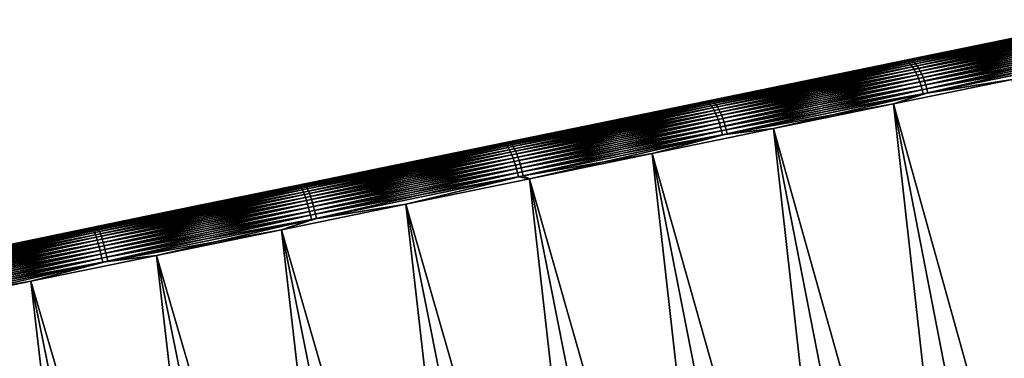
# Model space of a CAD drawing. Header units: millimetres. Extents: x 10 to 447, y 85 to 3287.
# Tile 481 of 548: x 396.33 to 408.95, y 3276.65 to 3281. Entities that reach past the tile are written whole.
import ezdxf

# ---------------------------------------------------------------- set-up
doc = ezdxf.new("R2010")
doc.units = ezdxf.units.MM
doc.header["$LTSCALE"] = 6.999206
for name, color, linetype in [('23', 7, 'CONTINUOUS'), ('25', 7, 'CONTINUOUS'), ('26', 7, 'CONTINUOUS'), ('40', 7, 'CONTINUOUS')]:
    doc.layers.add(name, color=color, linetype=linetype)

msp = doc.modelspace()

# ---------------------------------------------------------------- linework, layer by layer
at = {"layer": '23', "color": 67, "linetype": 'Continuous', "true_color": 0x697045}
for points in [[(410.225, 3281, -7.86), (409.568, 3280.865, -91.492), (408.728, 3280.693, -7.253), (410.225, 3281, -7.86)], [(409.568, 3280.865, -91.492), (408.062, 3280.556, -92.074), (408.728, 3280.693, -7.253), (409.568, 3280.865, -91.492)], [(408.728, 3280.693, -7.253), (408.062, 3280.556, -92.074), (407.211, 3280.381, -6.702), (408.728, 3280.693, -7.253)], [(408.062, 3280.556, -92.074), (406.536, 3280.242, -92.6), (407.211, 3280.381, -6.702), (408.062, 3280.556, -92.074)], [(407.211, 3280.381, -6.702), (406.536, 3280.242, -92.6), (405.676, 3280.065, -6.208), (407.211, 3280.381, -6.702)], [(406.536, 3280.242, -92.6), (404.993, 3279.924, -93.069), (405.676, 3280.065, -6.208), (406.536, 3280.242, -92.6)], [(405.676, 3280.065, -6.208), (404.993, 3279.924, -93.069), (404.124, 3279.746, -5.771), (405.676, 3280.065, -6.208)], [(404.993, 3279.924, -93.069), (403.434, 3279.604, -93.48), (404.124, 3279.746, -5.771), (404.993, 3279.924, -93.069)], [(404.124, 3279.746, -5.771), (403.434, 3279.604, -93.48), (402.557, 3279.423, -5.392), (404.124, 3279.746, -5.771)], [(403.434, 3279.604, -93.48), (401.862, 3279.28, -93.834), (402.557, 3279.423, -5.392), (403.434, 3279.604, -93.48)], [(402.557, 3279.423, -5.392), (401.862, 3279.28, -93.834), (400.978, 3279.098, -5.072), (402.557, 3279.423, -5.392)], [(401.862, 3279.28, -93.834), (400.278, 3278.954, -94.128), (400.978, 3279.098, -5.072), (401.862, 3279.28, -93.834)], [(400.978, 3279.098, -5.072), (400.278, 3278.954, -94.128), (399.388, 3278.771, -4.81), (400.978, 3279.098, -5.072)], [(400.278, 3278.954, -94.128), (398.684, 3278.627, -94.364), (399.388, 3278.771, -4.81), (400.278, 3278.954, -94.128)], [(399.388, 3278.771, -4.81), (398.684, 3278.627, -94.364), (397.79, 3278.443, -4.608), (399.388, 3278.771, -4.81)], [(398.684, 3278.627, -94.364), (397.083, 3278.297, -94.54), (397.79, 3278.443, -4.608), (398.684, 3278.627, -94.364)], [(397.79, 3278.443, -4.608), (397.083, 3278.297, -94.54), (396.186, 3278.113, -4.465), (397.79, 3278.443, -4.608)], [(397.083, 3278.297, -94.54), (395.477, 3277.967, -94.656), (396.186, 3278.113, -4.465), (397.083, 3278.297, -94.54)]]:
    msp.add_3dface(points, dxfattribs=at)
at = {"layer": '25', "color": 67, "linetype": 'Continuous', "true_color": 0x697045}
for points in [[(409.055, 3280.232, -6.804), (407.533, 3279.919, -6.249), (412.69, 3261.384, -7.431), (409.055, 3280.232, -6.804)], [(407.533, 3279.919, -92.828), (409.055, 3280.232, -92.273), (411.191, 3261.076, -92.193), (407.533, 3279.919, -92.828)], [(407.533, 3279.919, -6.249), (405.993, 3279.602, -5.751), (411.191, 3261.076, -6.885), (407.533, 3279.919, -6.249)], [(405.993, 3279.602, -93.326), (407.533, 3279.919, -92.828), (409.673, 3260.764, -92.684), (405.993, 3279.602, -93.326)], [(412.69, 3261.384, -7.431), (407.533, 3279.919, -6.249), (411.191, 3261.076, -6.885), (412.69, 3261.384, -7.431)], [(409.673, 3260.764, -92.684), (407.533, 3279.919, -92.828), (411.191, 3261.076, -92.193), (409.673, 3260.764, -92.684)], [(405.993, 3279.602, -5.751), (404.437, 3279.282, -5.31), (409.673, 3260.764, -6.394), (405.993, 3279.602, -5.751)], [(404.437, 3279.282, -93.767), (405.993, 3279.602, -93.326), (408.139, 3260.448, -93.118), (404.437, 3279.282, -93.767)], [(411.191, 3261.076, -6.885), (405.993, 3279.602, -5.751), (409.673, 3260.764, -6.394), (411.191, 3261.076, -6.885)], [(408.139, 3260.448, -93.118), (405.993, 3279.602, -93.326), (409.673, 3260.764, -92.684), (408.139, 3260.448, -93.118)], [(404.437, 3279.282, -5.31), (402.865, 3278.958, -4.926), (408.139, 3260.448, -5.959), (404.437, 3279.282, -5.31)], [(402.865, 3278.958, -94.151), (404.437, 3279.282, -93.767), (406.591, 3260.13, -93.496), (402.865, 3278.958, -94.151)], [(409.673, 3260.764, -6.394), (404.437, 3279.282, -5.31), (408.139, 3260.448, -5.959), (409.673, 3260.764, -6.394)], [(406.591, 3260.13, -93.496), (404.437, 3279.282, -93.767), (408.139, 3260.448, -93.118), (406.591, 3260.13, -93.496)], [(402.865, 3278.958, -4.926), (401.281, 3278.633, -4.601), (406.591, 3260.13, -5.581), (402.865, 3278.958, -4.926)], [(401.281, 3278.633, -94.476), (402.865, 3278.958, -94.151), (405.03, 3259.809, -93.817), (401.281, 3278.633, -94.476)], [(408.139, 3260.448, -5.959), (402.865, 3278.958, -4.926), (406.591, 3260.13, -5.581), (408.139, 3260.448, -5.959)], [(405.03, 3259.809, -93.817), (402.865, 3278.958, -94.151), (406.591, 3260.13, -93.496), (405.03, 3259.809, -93.817)], [(401.281, 3278.633, -4.601), (399.687, 3278.305, -4.334), (405.03, 3259.809, -5.26), (401.281, 3278.633, -4.601)], [(399.687, 3278.305, -94.743), (401.281, 3278.633, -94.476), (403.46, 3259.486, -94.08), (399.687, 3278.305, -94.743)], [(406.591, 3260.13, -5.581), (401.281, 3278.633, -4.601), (405.03, 3259.809, -5.26), (406.591, 3260.13, -5.581)], [(403.46, 3259.486, -94.08), (401.281, 3278.633, -94.476), (405.03, 3259.809, -93.817), (403.46, 3259.486, -94.08)], [(399.687, 3278.305, -4.334), (398.084, 3277.975, -4.126), (403.46, 3259.486, -4.997), (399.687, 3278.305, -4.334)], [(398.084, 3277.975, -94.951), (399.687, 3278.305, -94.743), (401.88, 3259.161, -94.285), (398.084, 3277.975, -94.951)], [(405.03, 3259.809, -5.26), (399.687, 3278.305, -4.334), (403.46, 3259.486, -4.997), (405.03, 3259.809, -5.26)], [(401.88, 3259.161, -94.285), (399.687, 3278.305, -94.743), (403.46, 3259.486, -94.08), (401.88, 3259.161, -94.285)], [(398.084, 3277.975, -4.126), (396.475, 3277.644, -3.977), (401.88, 3259.161, -4.792), (398.084, 3277.975, -4.126)], [(396.475, 3277.644, -95.1), (398.084, 3277.975, -94.951), (400.295, 3258.835, -94.431), (396.475, 3277.644, -95.1)], [(403.46, 3259.486, -4.997), (398.084, 3277.975, -4.126), (401.88, 3259.161, -4.792), (403.46, 3259.486, -4.997)], [(400.295, 3258.835, -94.431), (398.084, 3277.975, -94.951), (401.88, 3259.161, -94.285), (400.295, 3258.835, -94.431)], [(396.475, 3277.644, -3.977), (394.862, 3277.312, -3.888), (400.295, 3258.835, -4.646), (396.475, 3277.644, -3.977)], [(394.862, 3277.312, -95.189), (396.475, 3277.644, -95.1), (398.705, 3258.508, -94.519), (394.862, 3277.312, -95.189)], [(401.88, 3259.161, -4.792), (396.475, 3277.644, -3.977), (400.295, 3258.835, -4.646), (401.88, 3259.161, -4.792)], [(398.705, 3258.508, -94.519), (396.475, 3277.644, -95.1), (400.295, 3258.835, -94.431), (398.705, 3258.508, -94.519)], [(394.862, 3277.312, -3.888), (393.247, 3276.98, -3.858), (398.705, 3258.508, -4.558), (394.862, 3277.312, -3.888)], [(393.247, 3276.98, -95.219), (394.862, 3277.312, -95.189), (397.114, 3258.181, -94.549), (393.247, 3276.98, -95.219)], [(400.295, 3258.835, -4.646), (394.862, 3277.312, -3.888), (398.705, 3258.508, -4.558), (400.295, 3258.835, -4.646)], [(397.114, 3258.181, -94.549), (394.862, 3277.312, -95.189), (398.705, 3258.508, -94.519), (397.114, 3258.181, -94.549)], [(398.705, 3258.508, -4.558), (393.247, 3276.98, -3.858), (397.114, 3258.181, -4.528), (398.705, 3258.508, -4.558)]]:
    msp.add_3dface(points, dxfattribs=at)
at = {"layer": '26', "color": 67, "linetype": 'Continuous', "true_color": 0x697045}
for points in [[(397.114, 3258.181, -4.528), (393.247, 3276.98, -3.858), (391.636, 3276.649, -3.888), (397.114, 3258.181, -4.528)], [(393.247, 3276.98, -95.219), (397.114, 3258.181, -94.549), (395.522, 3257.853, -94.519), (393.247, 3276.98, -95.219)]]:
    msp.add_3dface(points, dxfattribs=at)
at = {"layer": '40', "color": 67, "linetype": 'Continuous', "true_color": 0x697045}
for points in [[(409.568, 3280.865, -91.492), (410.173, 3280.987, -91.298), (407.678, 3280.474, -92.269), (409.568, 3280.865, -91.492)], [(410.173, 3280.987, -91.298), (407.697, 3280.469, -92.319), (407.678, 3280.474, -92.269), (410.173, 3280.987, -91.298)], [(410.195, 3280.983, -91.347), (407.697, 3280.469, -92.319), (410.173, 3280.987, -91.298), (410.195, 3280.983, -91.347)], [(410.195, 3280.983, -91.347), (407.716, 3280.458, -92.368), (407.697, 3280.469, -92.319), (410.195, 3280.983, -91.347)], [(410.217, 3280.973, -91.394), (407.716, 3280.458, -92.368), (410.195, 3280.983, -91.347), (410.217, 3280.973, -91.394)], [(410.217, 3280.973, -91.394), (407.736, 3280.442, -92.415), (407.716, 3280.458, -92.368), (410.217, 3280.973, -91.394)], [(410.24, 3280.957, -91.44), (407.736, 3280.442, -92.415), (410.217, 3280.973, -91.394), (410.24, 3280.957, -91.44)], [(410.24, 3280.957, -91.44), (407.756, 3280.421, -92.46), (407.736, 3280.442, -92.415), (410.24, 3280.957, -91.44)], [(408.728, 3280.693, -7.253), (407.737, 3280.486, -6.829), (410.231, 3280.999, -7.804), (408.728, 3280.693, -7.253)], [(407.737, 3280.486, -6.829), (410.253, 3280.995, -7.755), (410.231, 3280.999, -7.804), (407.737, 3280.486, -6.829)], [(407.756, 3280.481, -6.779), (410.253, 3280.995, -7.755), (407.737, 3280.486, -6.829), (407.756, 3280.481, -6.779)], [(407.756, 3280.481, -6.779), (410.275, 3280.985, -7.708), (410.253, 3280.995, -7.755), (407.756, 3280.481, -6.779)], [(407.776, 3280.471, -6.73), (410.275, 3280.985, -7.708), (407.756, 3280.481, -6.779), (407.776, 3280.471, -6.73)], [(410.263, 3280.937, -91.484), (407.756, 3280.421, -92.46), (410.24, 3280.957, -91.44), (410.263, 3280.937, -91.484)], [(410.263, 3280.937, -91.484), (407.777, 3280.395, -92.502), (407.756, 3280.421, -92.46), (410.263, 3280.937, -91.484)], [(407.776, 3280.471, -6.73), (410.298, 3280.969, -7.662), (410.275, 3280.985, -7.708), (407.776, 3280.471, -6.73)], [(407.796, 3280.455, -6.683), (410.298, 3280.969, -7.662), (407.776, 3280.471, -6.73), (407.796, 3280.455, -6.683)], [(410.285, 3280.911, -91.525), (407.777, 3280.395, -92.502), (410.263, 3280.937, -91.484), (410.285, 3280.911, -91.525)], [(407.796, 3280.455, -6.683), (410.321, 3280.949, -7.618), (410.298, 3280.969, -7.662), (407.796, 3280.455, -6.683)], [(407.816, 3280.433, -6.638), (410.321, 3280.949, -7.618), (407.796, 3280.455, -6.683), (407.816, 3280.433, -6.638)], [(407.816, 3280.433, -6.638), (410.344, 3280.923, -7.577), (410.321, 3280.949, -7.618), (407.816, 3280.433, -6.638)], [(410.225, 3281, -7.86), (408.728, 3280.693, -7.253), (410.231, 3280.999, -7.804), (410.225, 3281, -7.86)], [(408.062, 3280.556, -92.074), (409.568, 3280.865, -91.492), (407.678, 3280.474, -92.269), (408.062, 3280.556, -92.074)], [(410.285, 3280.911, -91.525), (407.797, 3280.364, -92.541), (407.777, 3280.395, -92.502), (410.285, 3280.911, -91.525)], [(410.308, 3280.881, -91.563), (407.797, 3280.364, -92.541), (410.285, 3280.911, -91.525), (410.308, 3280.881, -91.563)], [(410.308, 3280.881, -91.563), (407.816, 3280.329, -92.576), (407.797, 3280.364, -92.541), (410.308, 3280.881, -91.563)], [(407.836, 3280.407, -6.596), (410.344, 3280.923, -7.577), (407.816, 3280.433, -6.638), (407.836, 3280.407, -6.596)], [(410.33, 3280.846, -91.597), (407.816, 3280.329, -92.576), (410.308, 3280.881, -91.563), (410.33, 3280.846, -91.597)], [(410.33, 3280.846, -91.597), (407.835, 3280.29, -92.607), (407.816, 3280.329, -92.576), (410.33, 3280.846, -91.597)], [(410.35, 3280.807, -91.628), (407.835, 3280.29, -92.607), (410.33, 3280.846, -91.597), (410.35, 3280.807, -91.628)], [(410.35, 3280.807, -91.628), (407.854, 3280.247, -92.634), (407.835, 3280.29, -92.607), (410.35, 3280.807, -91.628)], [(407.836, 3280.407, -6.596), (410.366, 3280.893, -7.539), (410.344, 3280.923, -7.577), (407.836, 3280.407, -6.596)], [(407.856, 3280.376, -6.557), (410.366, 3280.893, -7.539), (407.836, 3280.407, -6.596), (407.856, 3280.376, -6.557)], [(410.37, 3280.764, -91.654), (407.854, 3280.247, -92.634), (410.35, 3280.807, -91.628), (410.37, 3280.764, -91.654)], [(407.856, 3280.376, -6.557), (410.388, 3280.858, -7.505), (410.366, 3280.893, -7.539), (407.856, 3280.376, -6.557)], [(407.876, 3280.341, -6.522), (410.388, 3280.858, -7.505), (407.856, 3280.376, -6.557), (407.876, 3280.341, -6.522)], [(407.876, 3280.341, -6.522), (410.409, 3280.819, -7.474), (410.388, 3280.858, -7.505), (407.876, 3280.341, -6.522)], [(407.895, 3280.302, -6.491), (410.409, 3280.819, -7.474), (407.876, 3280.341, -6.522), (407.895, 3280.302, -6.491)], [(407.895, 3280.302, -6.491), (410.429, 3280.776, -7.448), (410.409, 3280.819, -7.474), (407.895, 3280.302, -6.491)], [(408.728, 3280.693, -7.253), (407.211, 3280.381, -6.702), (407.737, 3280.486, -6.829), (408.728, 3280.693, -7.253)], [(410.37, 3280.764, -91.654), (407.871, 3280.201, -92.655), (407.854, 3280.247, -92.634), (410.37, 3280.764, -91.654)], [(410.389, 3280.719, -91.675), (407.871, 3280.201, -92.655), (410.37, 3280.764, -91.654), (410.389, 3280.719, -91.675)], [(410.389, 3280.719, -91.675), (407.887, 3280.153, -92.672), (407.871, 3280.201, -92.655), (410.389, 3280.719, -91.675)], [(410.406, 3280.671, -91.691), (407.887, 3280.153, -92.672), (410.389, 3280.719, -91.675), (410.406, 3280.671, -91.691)], [(407.914, 3280.259, -6.465), (410.429, 3280.776, -7.448), (407.895, 3280.302, -6.491), (407.914, 3280.259, -6.465)], [(407.914, 3280.259, -6.465), (410.447, 3280.731, -7.427), (410.429, 3280.776, -7.448), (407.914, 3280.259, -6.465)], [(407.931, 3280.213, -6.443), (410.447, 3280.731, -7.427), (407.914, 3280.259, -6.465), (407.931, 3280.213, -6.443)], [(407.931, 3280.213, -6.443), (410.464, 3280.683, -7.411), (410.447, 3280.731, -7.427), (407.931, 3280.213, -6.443)], [(407.947, 3280.165, -6.426), (410.464, 3280.683, -7.411), (407.931, 3280.213, -6.443), (407.947, 3280.165, -6.426)], [(407.947, 3280.165, -6.426), (410.479, 3280.633, -7.399), (410.464, 3280.683, -7.411), (407.947, 3280.165, -6.426)], [(406.536, 3280.242, -92.6), (408.062, 3280.556, -92.074), (407.678, 3280.474, -92.269), (406.536, 3280.242, -92.6)], [(410.406, 3280.671, -91.691), (407.901, 3280.102, -92.684), (407.887, 3280.153, -92.672), (410.406, 3280.671, -91.691)], [(410.421, 3280.621, -91.703), (407.901, 3280.102, -92.684), (410.406, 3280.671, -91.691), (410.421, 3280.621, -91.703)], [(410.421, 3280.621, -91.703), (407.914, 3280.051, -92.69), (407.901, 3280.102, -92.684), (410.421, 3280.621, -91.703)], [(410.434, 3280.569, -91.709), (407.914, 3280.051, -92.69), (410.421, 3280.621, -91.703), (410.434, 3280.569, -91.709)], [(410.434, 3280.569, -91.709), (409.055, 3280.232, -92.273), (407.914, 3280.051, -92.69), (410.434, 3280.569, -91.709)], [(407.961, 3280.115, -6.415), (410.479, 3280.633, -7.399), (407.947, 3280.165, -6.426), (407.961, 3280.115, -6.415)], [(407.961, 3280.115, -6.415), (410.492, 3280.581, -7.393), (410.479, 3280.633, -7.399), (407.961, 3280.115, -6.415)], [(407.974, 3280.063, -6.408), (410.492, 3280.581, -7.393), (407.961, 3280.115, -6.415), (407.974, 3280.063, -6.408)], [(407.974, 3280.063, -6.408), (409.055, 3280.232, -6.804), (410.492, 3280.581, -7.393), (407.974, 3280.063, -6.408)], [(406.536, 3280.242, -92.6), (407.678, 3280.474, -92.269), (405.13, 3279.95, -93.086), (406.536, 3280.242, -92.6)], [(407.678, 3280.474, -92.269), (405.145, 3279.944, -93.137), (405.13, 3279.95, -93.086), (407.678, 3280.474, -92.269)], [(407.697, 3280.469, -92.319), (405.145, 3279.944, -93.137), (407.678, 3280.474, -92.269), (407.697, 3280.469, -92.319)], [(407.697, 3280.469, -92.319), (405.162, 3279.933, -93.186), (405.145, 3279.944, -93.137), (407.697, 3280.469, -92.319)], [(407.716, 3280.458, -92.368), (405.162, 3279.933, -93.186), (407.697, 3280.469, -92.319), (407.716, 3280.458, -92.368)], [(407.716, 3280.458, -92.368), (405.179, 3279.917, -93.234), (405.162, 3279.933, -93.186), (407.716, 3280.458, -92.368)], [(407.736, 3280.442, -92.415), (405.179, 3279.917, -93.234), (407.716, 3280.458, -92.368), (407.736, 3280.442, -92.415)], [(407.736, 3280.442, -92.415), (405.197, 3279.895, -93.28), (405.179, 3279.917, -93.234), (407.736, 3280.442, -92.415)], [(405.676, 3280.065, -6.208), (405.19, 3279.962, -6.009), (407.737, 3280.486, -6.829), (405.676, 3280.065, -6.208)], [(405.19, 3279.962, -6.009), (407.756, 3280.481, -6.779), (407.737, 3280.486, -6.829), (405.19, 3279.962, -6.009)], [(405.206, 3279.957, -5.958), (407.756, 3280.481, -6.779), (405.19, 3279.962, -6.009), (405.206, 3279.957, -5.958)], [(407.756, 3280.421, -92.46), (405.197, 3279.895, -93.28), (407.736, 3280.442, -92.415), (407.756, 3280.421, -92.46)], [(405.206, 3279.957, -5.958), (407.776, 3280.471, -6.73), (407.756, 3280.481, -6.779), (405.206, 3279.957, -5.958)], [(405.223, 3279.945, -5.908), (407.776, 3280.471, -6.73), (405.206, 3279.957, -5.958), (405.223, 3279.945, -5.908)], [(405.223, 3279.945, -5.908), (407.796, 3280.455, -6.683), (407.776, 3280.471, -6.73), (405.223, 3279.945, -5.908)], [(405.24, 3279.929, -5.86), (407.796, 3280.455, -6.683), (405.223, 3279.945, -5.908), (405.24, 3279.929, -5.86)], [(405.24, 3279.929, -5.86), (407.816, 3280.433, -6.638), (407.796, 3280.455, -6.683), (405.24, 3279.929, -5.86)], [(405.258, 3279.907, -5.815), (407.816, 3280.433, -6.638), (405.24, 3279.929, -5.86), (405.258, 3279.907, -5.815)], [(405.258, 3279.907, -5.815), (407.836, 3280.407, -6.596), (407.816, 3280.433, -6.638), (405.258, 3279.907, -5.815)], [(407.211, 3280.381, -6.702), (405.676, 3280.065, -6.208), (407.737, 3280.486, -6.829), (407.211, 3280.381, -6.702)], [(407.756, 3280.421, -92.46), (405.215, 3279.868, -93.323), (405.197, 3279.895, -93.28), (407.756, 3280.421, -92.46)], [(407.777, 3280.395, -92.502), (405.215, 3279.868, -93.323), (407.756, 3280.421, -92.46), (407.777, 3280.395, -92.502)], [(407.777, 3280.395, -92.502), (405.232, 3279.837, -93.362), (405.215, 3279.868, -93.323), (407.777, 3280.395, -92.502)], [(407.797, 3280.364, -92.541), (405.232, 3279.837, -93.362), (407.777, 3280.395, -92.502), (407.797, 3280.364, -92.541)], [(407.797, 3280.364, -92.541), (405.25, 3279.801, -93.398), (405.232, 3279.837, -93.362), (407.797, 3280.364, -92.541)], [(407.816, 3280.329, -92.576), (405.25, 3279.801, -93.398), (407.797, 3280.364, -92.541), (407.816, 3280.329, -92.576)], [(407.816, 3280.329, -92.576), (405.267, 3279.761, -93.43), (405.25, 3279.801, -93.398), (407.816, 3280.329, -92.576)], [(405.275, 3279.881, -5.772), (407.836, 3280.407, -6.596), (405.258, 3279.907, -5.815), (405.275, 3279.881, -5.772)], [(407.835, 3280.29, -92.607), (405.267, 3279.761, -93.43), (407.816, 3280.329, -92.576), (407.835, 3280.29, -92.607)], [(405.275, 3279.881, -5.772), (407.856, 3280.376, -6.557), (407.836, 3280.407, -6.596), (405.275, 3279.881, -5.772)], [(405.293, 3279.849, -5.732), (407.856, 3280.376, -6.557), (405.275, 3279.881, -5.772), (405.293, 3279.849, -5.732)], [(405.293, 3279.849, -5.732), (407.876, 3280.341, -6.522), (407.856, 3280.376, -6.557), (405.293, 3279.849, -5.732)], [(405.311, 3279.813, -5.696), (407.876, 3280.341, -6.522), (405.293, 3279.849, -5.732), (405.311, 3279.813, -5.696)], [(405.311, 3279.813, -5.696), (407.895, 3280.302, -6.491), (407.876, 3280.341, -6.522), (405.311, 3279.813, -5.696)], [(405.328, 3279.774, -5.665), (407.895, 3280.302, -6.491), (405.311, 3279.813, -5.696), (405.328, 3279.774, -5.665)], [(405.328, 3279.774, -5.665), (407.914, 3280.259, -6.465), (407.895, 3280.302, -6.491), (405.328, 3279.774, -5.665)], [(404.993, 3279.924, -93.069), (406.536, 3280.242, -92.6), (405.13, 3279.95, -93.086), (404.993, 3279.924, -93.069)], [(407.835, 3280.29, -92.607), (405.284, 3279.718, -93.457), (405.267, 3279.761, -93.43), (407.835, 3280.29, -92.607)], [(407.854, 3280.247, -92.634), (405.284, 3279.718, -93.457), (407.835, 3280.29, -92.607), (407.854, 3280.247, -92.634)], [(407.854, 3280.247, -92.634), (405.3, 3279.672, -93.479), (405.284, 3279.718, -93.457), (407.854, 3280.247, -92.634)], [(407.871, 3280.201, -92.655), (405.3, 3279.672, -93.479), (407.854, 3280.247, -92.634), (407.871, 3280.201, -92.655)], [(407.871, 3280.201, -92.655), (405.315, 3279.624, -93.496), (405.3, 3279.672, -93.479), (407.871, 3280.201, -92.655)], [(407.887, 3280.153, -92.672), (405.315, 3279.624, -93.496), (407.871, 3280.201, -92.655), (407.887, 3280.153, -92.672)], [(405.345, 3279.731, -5.638), (407.914, 3280.259, -6.465), (405.328, 3279.774, -5.665), (405.345, 3279.731, -5.638)], [(405.345, 3279.731, -5.638), (407.931, 3280.213, -6.443), (407.914, 3280.259, -6.465), (405.345, 3279.731, -5.638)], [(405.361, 3279.685, -5.616), (407.931, 3280.213, -6.443), (405.345, 3279.731, -5.638), (405.361, 3279.685, -5.616)], [(405.361, 3279.685, -5.616), (407.947, 3280.165, -6.426), (407.931, 3280.213, -6.443), (405.361, 3279.685, -5.616)], [(407.533, 3279.919, -6.249), (409.055, 3280.232, -6.804), (407.974, 3280.063, -6.408), (407.533, 3279.919, -6.249)], [(409.055, 3280.232, -92.273), (407.533, 3279.919, -92.828), (407.914, 3280.051, -92.69), (409.055, 3280.232, -92.273)], [(405.676, 3280.065, -6.208), (404.124, 3279.746, -5.771), (405.19, 3279.962, -6.009), (405.676, 3280.065, -6.208)], [(407.887, 3280.153, -92.672), (405.328, 3279.573, -93.508), (405.315, 3279.624, -93.496), (407.887, 3280.153, -92.672)], [(407.901, 3280.102, -92.684), (405.328, 3279.573, -93.508), (407.887, 3280.153, -92.672), (407.901, 3280.102, -92.684)], [(407.901, 3280.102, -92.684), (405.341, 3279.522, -93.515), (405.328, 3279.573, -93.508), (407.901, 3280.102, -92.684)], [(407.914, 3280.051, -92.69), (405.341, 3279.522, -93.515), (407.901, 3280.102, -92.684), (407.914, 3280.051, -92.69)], [(407.914, 3280.051, -92.69), (405.993, 3279.602, -93.326), (405.341, 3279.522, -93.515), (407.914, 3280.051, -92.69)], [(405.376, 3279.636, -5.598), (407.947, 3280.165, -6.426), (405.361, 3279.685, -5.616), (405.376, 3279.636, -5.598)], [(405.376, 3279.636, -5.598), (407.961, 3280.115, -6.415), (407.947, 3280.165, -6.426), (405.376, 3279.636, -5.598)], [(405.389, 3279.586, -5.587), (407.961, 3280.115, -6.415), (405.376, 3279.636, -5.598), (405.389, 3279.586, -5.587)], [(405.389, 3279.586, -5.587), (407.974, 3280.063, -6.408), (407.961, 3280.115, -6.415), (405.389, 3279.586, -5.587)], [(405.402, 3279.534, -5.58), (407.974, 3280.063, -6.408), (405.389, 3279.586, -5.587), (405.402, 3279.534, -5.58)], [(405.402, 3279.534, -5.58), (407.533, 3279.919, -6.249), (407.974, 3280.063, -6.408), (405.402, 3279.534, -5.58)], [(407.533, 3279.919, -92.828), (405.993, 3279.602, -93.326), (407.914, 3280.051, -92.69), (407.533, 3279.919, -92.828)], [(404.993, 3279.924, -93.069), (405.13, 3279.95, -93.086), (402.538, 3279.416, -93.744), (404.993, 3279.924, -93.069)], [(405.13, 3279.95, -93.086), (402.551, 3279.41, -93.796), (402.538, 3279.416, -93.744), (405.13, 3279.95, -93.086)], [(403.434, 3279.604, -93.48), (404.993, 3279.924, -93.069), (402.538, 3279.416, -93.744), (403.434, 3279.604, -93.48)], [(405.145, 3279.944, -93.137), (402.551, 3279.41, -93.796), (405.13, 3279.95, -93.086), (405.145, 3279.944, -93.137)], [(405.145, 3279.944, -93.137), (402.564, 3279.399, -93.846), (402.551, 3279.41, -93.796), (405.145, 3279.944, -93.137)], [(405.162, 3279.933, -93.186), (402.564, 3279.399, -93.846), (405.145, 3279.944, -93.137), (405.162, 3279.933, -93.186)], [(405.162, 3279.933, -93.186), (402.579, 3279.382, -93.895), (402.564, 3279.399, -93.846), (405.162, 3279.933, -93.186)], [(405.179, 3279.917, -93.234), (402.579, 3279.382, -93.895), (405.162, 3279.933, -93.186), (405.179, 3279.917, -93.234)], [(404.124, 3279.746, -5.771), (402.6, 3279.429, -5.347), (405.19, 3279.962, -6.009), (404.124, 3279.746, -5.771)], [(402.6, 3279.429, -5.347), (405.206, 3279.957, -5.958), (405.19, 3279.962, -6.009), (402.6, 3279.429, -5.347)], [(402.612, 3279.423, -5.295), (405.206, 3279.957, -5.958), (402.6, 3279.429, -5.347), (402.612, 3279.423, -5.295)], [(402.612, 3279.423, -5.295), (405.223, 3279.945, -5.908), (405.206, 3279.957, -5.958), (402.612, 3279.423, -5.295)], [(402.626, 3279.411, -5.245), (405.223, 3279.945, -5.908), (402.612, 3279.423, -5.295), (402.626, 3279.411, -5.245)], [(402.626, 3279.411, -5.245), (405.24, 3279.929, -5.86), (405.223, 3279.945, -5.908), (402.626, 3279.411, -5.245)], [(402.64, 3279.394, -5.196), (405.24, 3279.929, -5.86), (402.626, 3279.411, -5.245), (402.64, 3279.394, -5.196)], [(402.64, 3279.394, -5.196), (405.258, 3279.907, -5.815), (405.24, 3279.929, -5.86), (402.64, 3279.394, -5.196)], [(405.179, 3279.917, -93.234), (402.594, 3279.359, -93.941), (402.579, 3279.382, -93.895), (405.179, 3279.917, -93.234)], [(405.197, 3279.895, -93.28), (402.594, 3279.359, -93.941), (405.179, 3279.917, -93.234), (405.197, 3279.895, -93.28)], [(405.197, 3279.895, -93.28), (402.609, 3279.332, -93.985), (402.594, 3279.359, -93.941), (405.197, 3279.895, -93.28)], [(405.215, 3279.868, -93.323), (402.609, 3279.332, -93.985), (405.197, 3279.895, -93.28), (405.215, 3279.868, -93.323)], [(405.215, 3279.868, -93.323), (402.624, 3279.3, -94.025), (402.609, 3279.332, -93.985), (405.215, 3279.868, -93.323)], [(405.232, 3279.837, -93.362), (402.624, 3279.3, -94.025), (405.215, 3279.868, -93.323), (405.232, 3279.837, -93.362)], [(405.232, 3279.837, -93.362), (402.64, 3279.264, -94.061), (402.624, 3279.3, -94.025), (405.232, 3279.837, -93.362)], [(402.655, 3279.372, -5.15), (405.258, 3279.907, -5.815), (402.64, 3279.394, -5.196), (402.655, 3279.372, -5.15)], [(405.25, 3279.801, -93.398), (402.64, 3279.264, -94.061), (405.232, 3279.837, -93.362), (405.25, 3279.801, -93.398)], [(405.25, 3279.801, -93.398), (402.655, 3279.224, -94.093), (402.64, 3279.264, -94.061), (405.25, 3279.801, -93.398)], [(402.655, 3279.372, -5.15), (405.275, 3279.881, -5.772), (405.258, 3279.907, -5.815), (402.655, 3279.372, -5.15)], [(402.671, 3279.345, -5.106), (405.275, 3279.881, -5.772), (402.655, 3279.372, -5.15), (402.671, 3279.345, -5.106)], [(405.267, 3279.761, -93.43), (402.655, 3279.224, -94.093), (405.25, 3279.801, -93.398), (405.267, 3279.761, -93.43)], [(402.671, 3279.345, -5.106), (405.293, 3279.849, -5.732), (405.275, 3279.881, -5.772), (402.671, 3279.345, -5.106)], [(402.686, 3279.313, -5.066), (405.293, 3279.849, -5.732), (402.671, 3279.345, -5.106), (402.686, 3279.313, -5.066)], [(402.686, 3279.313, -5.066), (405.311, 3279.813, -5.696), (405.293, 3279.849, -5.732), (402.686, 3279.313, -5.066)], [(402.702, 3279.277, -5.03), (405.311, 3279.813, -5.696), (402.686, 3279.313, -5.066), (402.702, 3279.277, -5.03)], [(402.702, 3279.277, -5.03), (405.328, 3279.774, -5.665), (405.311, 3279.813, -5.696), (402.702, 3279.277, -5.03)], [(405.993, 3279.602, -5.751), (407.533, 3279.919, -6.249), (405.402, 3279.534, -5.58), (405.993, 3279.602, -5.751)], [(404.124, 3279.746, -5.771), (402.557, 3279.423, -5.392), (402.6, 3279.429, -5.347), (404.124, 3279.746, -5.771)], [(405.267, 3279.761, -93.43), (402.67, 3279.181, -94.121), (402.655, 3279.224, -94.093), (405.267, 3279.761, -93.43)], [(405.284, 3279.718, -93.457), (402.67, 3279.181, -94.121), (405.267, 3279.761, -93.43), (405.284, 3279.718, -93.457)], [(405.284, 3279.718, -93.457), (402.685, 3279.134, -94.143), (402.67, 3279.181, -94.121), (405.284, 3279.718, -93.457)], [(405.3, 3279.672, -93.479), (402.685, 3279.134, -94.143), (405.284, 3279.718, -93.457), (405.3, 3279.672, -93.479)], [(405.3, 3279.672, -93.479), (402.699, 3279.085, -94.161), (402.685, 3279.134, -94.143), (405.3, 3279.672, -93.479)], [(405.315, 3279.624, -93.496), (402.699, 3279.085, -94.161), (405.3, 3279.672, -93.479), (405.315, 3279.624, -93.496)], [(402.717, 3279.237, -4.998), (405.328, 3279.774, -5.665), (402.702, 3279.277, -5.03), (402.717, 3279.237, -4.998)], [(402.717, 3279.237, -4.998), (405.345, 3279.731, -5.638), (405.328, 3279.774, -5.665), (402.717, 3279.237, -4.998)], [(402.732, 3279.193, -4.97), (405.345, 3279.731, -5.638), (402.717, 3279.237, -4.998), (402.732, 3279.193, -4.97)], [(402.732, 3279.193, -4.97), (405.361, 3279.685, -5.616), (405.345, 3279.731, -5.638), (402.732, 3279.193, -4.97)], [(402.747, 3279.147, -4.948), (405.361, 3279.685, -5.616), (402.732, 3279.193, -4.97), (402.747, 3279.147, -4.948)], [(402.747, 3279.147, -4.948), (405.376, 3279.636, -5.598), (405.361, 3279.685, -5.616), (402.747, 3279.147, -4.948)], [(401.862, 3279.28, -93.834), (403.434, 3279.604, -93.48), (402.538, 3279.416, -93.744), (401.862, 3279.28, -93.834)], [(405.315, 3279.624, -93.496), (402.712, 3279.035, -94.173), (402.699, 3279.085, -94.161), (405.315, 3279.624, -93.496)], [(405.328, 3279.573, -93.508), (402.712, 3279.035, -94.173), (405.315, 3279.624, -93.496), (405.328, 3279.573, -93.508)], [(405.328, 3279.573, -93.508), (402.724, 3278.983, -94.179), (402.712, 3279.035, -94.173), (405.328, 3279.573, -93.508)], [(405.341, 3279.522, -93.515), (402.724, 3278.983, -94.179), (405.328, 3279.573, -93.508), (405.341, 3279.522, -93.515)], [(402.761, 3279.098, -4.93), (405.376, 3279.636, -5.598), (402.747, 3279.147, -4.948), (402.761, 3279.098, -4.93)], [(402.761, 3279.098, -4.93), (405.389, 3279.586, -5.587), (405.376, 3279.636, -5.598), (402.761, 3279.098, -4.93)], [(402.774, 3279.048, -4.918), (405.389, 3279.586, -5.587), (402.761, 3279.098, -4.93), (402.774, 3279.048, -4.918)], [(402.774, 3279.048, -4.918), (405.402, 3279.534, -5.58), (405.389, 3279.586, -5.587), (402.774, 3279.048, -4.918)], [(404.437, 3279.282, -5.31), (405.993, 3279.602, -5.751), (405.402, 3279.534, -5.58), (404.437, 3279.282, -5.31)], [(405.993, 3279.602, -93.326), (404.437, 3279.282, -93.767), (405.341, 3279.522, -93.515), (405.993, 3279.602, -93.326)], [(401.862, 3279.28, -93.834), (402.538, 3279.416, -93.744), (399.912, 3278.876, -94.242), (401.862, 3279.28, -93.834)], [(402.538, 3279.416, -93.744), (399.922, 3278.87, -94.294), (399.912, 3278.876, -94.242), (402.538, 3279.416, -93.744)], [(402.551, 3279.41, -93.796), (399.922, 3278.87, -94.294), (402.538, 3279.416, -93.744), (402.551, 3279.41, -93.796)], [(400.978, 3279.098, -5.072), (399.974, 3278.889, -4.845), (402.6, 3279.429, -5.347), (400.978, 3279.098, -5.072)], [(399.974, 3278.889, -4.845), (402.612, 3279.423, -5.295), (402.6, 3279.429, -5.347), (399.974, 3278.889, -4.845)], [(399.984, 3278.882, -4.793), (402.612, 3279.423, -5.295), (399.974, 3278.889, -4.845), (399.984, 3278.882, -4.793)], [(399.984, 3278.882, -4.793), (402.626, 3279.411, -5.245), (402.612, 3279.423, -5.295), (399.984, 3278.882, -4.793)], [(402.557, 3279.423, -5.392), (400.978, 3279.098, -5.072), (402.6, 3279.429, -5.347), (402.557, 3279.423, -5.392)], [(405.341, 3279.522, -93.515), (402.865, 3278.958, -94.151), (402.724, 3278.983, -94.179), (405.341, 3279.522, -93.515)], [(402.786, 3278.996, -4.912), (405.402, 3279.534, -5.58), (402.774, 3279.048, -4.918), (402.786, 3278.996, -4.912)], [(402.786, 3278.996, -4.912), (404.437, 3279.282, -5.31), (405.402, 3279.534, -5.58), (402.786, 3278.996, -4.912)], [(404.437, 3279.282, -93.767), (402.865, 3278.958, -94.151), (405.341, 3279.522, -93.515), (404.437, 3279.282, -93.767)], [(402.551, 3279.41, -93.796), (399.933, 3278.857, -94.345), (399.922, 3278.87, -94.294), (402.551, 3279.41, -93.796)], [(402.564, 3279.399, -93.846), (399.933, 3278.857, -94.345), (402.551, 3279.41, -93.796), (402.564, 3279.399, -93.846)], [(402.564, 3279.399, -93.846), (399.944, 3278.84, -94.394), (399.933, 3278.857, -94.345), (402.564, 3279.399, -93.846)], [(402.579, 3279.382, -93.895), (399.944, 3278.84, -94.394), (402.564, 3279.399, -93.846), (402.579, 3279.382, -93.895)], [(402.579, 3279.382, -93.895), (399.956, 3278.817, -94.441), (399.944, 3278.84, -94.394), (402.579, 3279.382, -93.895)], [(402.594, 3279.359, -93.941), (399.956, 3278.817, -94.441), (402.579, 3279.382, -93.895), (402.594, 3279.359, -93.941)], [(402.594, 3279.359, -93.941), (399.969, 3278.789, -94.485), (399.956, 3278.817, -94.441), (402.594, 3279.359, -93.941)], [(402.609, 3279.332, -93.985), (399.969, 3278.789, -94.485), (402.594, 3279.359, -93.941), (402.609, 3279.332, -93.985)], [(402.609, 3279.332, -93.985), (399.982, 3278.757, -94.526), (399.969, 3278.789, -94.485), (402.609, 3279.332, -93.985)], [(402.624, 3279.3, -94.025), (399.982, 3278.757, -94.526), (402.609, 3279.332, -93.985), (402.624, 3279.3, -94.025)], [(402.624, 3279.3, -94.025), (399.995, 3278.72, -94.562), (399.982, 3278.757, -94.526), (402.624, 3279.3, -94.025)], [(399.995, 3278.87, -4.742), (402.626, 3279.411, -5.245), (399.984, 3278.882, -4.793), (399.995, 3278.87, -4.742)], [(399.995, 3278.87, -4.742), (402.64, 3279.394, -5.196), (402.626, 3279.411, -5.245), (399.995, 3278.87, -4.742)], [(400.006, 3278.852, -4.693), (402.64, 3279.394, -5.196), (399.995, 3278.87, -4.742), (400.006, 3278.852, -4.693)], [(402.64, 3279.264, -94.061), (399.995, 3278.72, -94.562), (402.624, 3279.3, -94.025), (402.64, 3279.264, -94.061)], [(400.006, 3278.852, -4.693), (402.655, 3279.372, -5.15), (402.64, 3279.394, -5.196), (400.006, 3278.852, -4.693)], [(400.018, 3278.83, -4.646), (402.655, 3279.372, -5.15), (400.006, 3278.852, -4.693), (400.018, 3278.83, -4.646)], [(400.018, 3278.83, -4.646), (402.671, 3279.345, -5.106), (402.655, 3279.372, -5.15), (400.018, 3278.83, -4.646)], [(400.031, 3278.802, -4.602), (402.671, 3279.345, -5.106), (400.018, 3278.83, -4.646), (400.031, 3278.802, -4.602)], [(400.031, 3278.802, -4.602), (402.686, 3279.313, -5.066), (402.671, 3279.345, -5.106), (400.031, 3278.802, -4.602)], [(400.044, 3278.77, -4.561), (402.686, 3279.313, -5.066), (400.031, 3278.802, -4.602), (400.044, 3278.77, -4.561)], [(400.044, 3278.77, -4.561), (402.702, 3279.277, -5.03), (402.686, 3279.313, -5.066), (400.044, 3278.77, -4.561)], [(400.278, 3278.954, -94.128), (401.862, 3279.28, -93.834), (399.912, 3278.876, -94.242), (400.278, 3278.954, -94.128)], [(402.64, 3279.264, -94.061), (400.009, 3278.68, -94.595), (399.995, 3278.72, -94.562), (402.64, 3279.264, -94.061)], [(402.655, 3279.224, -94.093), (400.009, 3278.68, -94.595), (402.64, 3279.264, -94.061), (402.655, 3279.224, -94.093)], [(402.655, 3279.224, -94.093), (400.022, 3278.636, -94.623), (400.009, 3278.68, -94.595), (402.655, 3279.224, -94.093)], [(402.67, 3279.181, -94.121), (400.022, 3278.636, -94.623), (402.655, 3279.224, -94.093), (402.67, 3279.181, -94.121)], [(402.67, 3279.181, -94.121), (400.035, 3278.589, -94.645), (400.022, 3278.636, -94.623), (402.67, 3279.181, -94.121)], [(402.685, 3279.134, -94.143), (400.035, 3278.589, -94.645), (402.67, 3279.181, -94.121), (402.685, 3279.134, -94.143)], [(400.058, 3278.733, -4.525), (402.702, 3279.277, -5.03), (400.044, 3278.77, -4.561), (400.058, 3278.733, -4.525)], [(400.058, 3278.733, -4.525), (402.717, 3279.237, -4.998), (402.702, 3279.277, -5.03), (400.058, 3278.733, -4.525)], [(400.071, 3278.692, -4.492), (402.717, 3279.237, -4.998), (400.058, 3278.733, -4.525), (400.071, 3278.692, -4.492)], [(400.071, 3278.692, -4.492), (402.732, 3279.193, -4.97), (402.717, 3279.237, -4.998), (400.071, 3278.692, -4.492)], [(400.085, 3278.649, -4.464), (402.732, 3279.193, -4.97), (400.071, 3278.692, -4.492), (400.085, 3278.649, -4.464)], [(400.085, 3278.649, -4.464), (402.747, 3279.147, -4.948), (402.732, 3279.193, -4.97), (400.085, 3278.649, -4.464)], [(402.865, 3278.958, -4.926), (404.437, 3279.282, -5.31), (402.786, 3278.996, -4.912), (402.865, 3278.958, -4.926)], [(400.978, 3279.098, -5.072), (399.388, 3278.771, -4.81), (399.974, 3278.889, -4.845), (400.978, 3279.098, -5.072)], [(402.685, 3279.134, -94.143), (400.048, 3278.54, -94.663), (400.035, 3278.589, -94.645), (402.685, 3279.134, -94.143)], [(402.699, 3279.085, -94.161), (400.048, 3278.54, -94.663), (402.685, 3279.134, -94.143), (402.699, 3279.085, -94.161)], [(402.699, 3279.085, -94.161), (400.06, 3278.49, -94.675), (400.048, 3278.54, -94.663), (402.699, 3279.085, -94.161)], [(402.712, 3279.035, -94.173), (400.06, 3278.49, -94.675), (402.699, 3279.085, -94.161), (402.712, 3279.035, -94.173)], [(400.098, 3278.602, -4.442), (402.747, 3279.147, -4.948), (400.085, 3278.649, -4.464), (400.098, 3278.602, -4.442)], [(400.098, 3278.602, -4.442), (402.761, 3279.098, -4.93), (402.747, 3279.147, -4.948), (400.098, 3278.602, -4.442)], [(400.111, 3278.553, -4.424), (402.761, 3279.098, -4.93), (400.098, 3278.602, -4.442), (400.111, 3278.553, -4.424)], [(400.111, 3278.553, -4.424), (402.774, 3279.048, -4.918), (402.761, 3279.098, -4.93), (400.111, 3278.553, -4.424)], [(400.123, 3278.503, -4.412), (402.774, 3279.048, -4.918), (400.111, 3278.553, -4.424), (400.123, 3278.503, -4.412)], [(400.123, 3278.503, -4.412), (402.786, 3278.996, -4.912), (402.774, 3279.048, -4.918), (400.123, 3278.503, -4.412)], [(398.684, 3278.627, -94.364), (400.278, 3278.954, -94.128), (399.912, 3278.876, -94.242), (398.684, 3278.627, -94.364)], [(402.712, 3279.035, -94.173), (400.072, 3278.438, -94.682), (400.06, 3278.49, -94.675), (402.712, 3279.035, -94.173)], [(402.724, 3278.983, -94.179), (400.072, 3278.438, -94.682), (402.712, 3279.035, -94.173), (402.724, 3278.983, -94.179)], [(402.724, 3278.983, -94.179), (401.281, 3278.633, -94.476), (400.072, 3278.438, -94.682), (402.724, 3278.983, -94.179)], [(400.135, 3278.451, -4.405), (402.786, 3278.996, -4.912), (400.123, 3278.503, -4.412), (400.135, 3278.451, -4.405)], [(400.135, 3278.451, -4.405), (401.281, 3278.633, -4.601), (402.786, 3278.996, -4.912), (400.135, 3278.451, -4.405)], [(401.281, 3278.633, -4.601), (402.865, 3278.958, -4.926), (402.786, 3278.996, -4.912), (401.281, 3278.633, -4.601)], [(402.865, 3278.958, -94.151), (401.281, 3278.633, -94.476), (402.724, 3278.983, -94.179), (402.865, 3278.958, -94.151)], [(398.684, 3278.627, -94.364), (399.912, 3278.876, -94.242), (397.262, 3278.331, -94.577), (398.684, 3278.627, -94.364)], [(399.912, 3278.876, -94.242), (397.269, 3278.324, -94.629), (397.262, 3278.331, -94.577), (399.912, 3278.876, -94.242)], [(399.922, 3278.87, -94.294), (397.269, 3278.324, -94.629), (399.912, 3278.876, -94.242), (399.922, 3278.87, -94.294)], [(399.922, 3278.87, -94.294), (397.276, 3278.311, -94.681), (397.269, 3278.324, -94.629), (399.922, 3278.87, -94.294)], [(399.933, 3278.857, -94.345), (397.276, 3278.311, -94.681), (399.922, 3278.87, -94.294), (399.933, 3278.857, -94.345)], [(399.933, 3278.857, -94.345), (397.285, 3278.293, -94.73), (397.276, 3278.311, -94.681), (399.933, 3278.857, -94.345)], [(399.944, 3278.84, -94.394), (397.285, 3278.293, -94.73), (399.933, 3278.857, -94.345), (399.944, 3278.84, -94.394)], [(399.944, 3278.84, -94.394), (397.294, 3278.269, -94.778), (397.285, 3278.293, -94.73), (399.944, 3278.84, -94.394)], [(399.956, 3278.817, -94.441), (397.294, 3278.269, -94.778), (399.944, 3278.84, -94.394), (399.956, 3278.817, -94.441)], [(399.956, 3278.817, -94.441), (397.304, 3278.241, -94.822), (397.294, 3278.269, -94.778), (399.956, 3278.817, -94.441)], [(399.969, 3278.789, -94.485), (397.304, 3278.241, -94.822), (399.956, 3278.817, -94.441), (399.969, 3278.789, -94.485)], [(399.969, 3278.789, -94.485), (397.315, 3278.208, -94.863), (397.304, 3278.241, -94.822), (399.969, 3278.789, -94.485)], [(399.982, 3278.757, -94.526), (397.315, 3278.208, -94.863), (399.969, 3278.789, -94.485), (399.982, 3278.757, -94.526)], [(397.79, 3278.443, -4.608), (397.325, 3278.344, -4.506), (399.974, 3278.889, -4.845), (397.79, 3278.443, -4.608)], [(397.325, 3278.344, -4.506), (399.984, 3278.882, -4.793), (399.974, 3278.889, -4.845), (397.325, 3278.344, -4.506)], [(397.331, 3278.337, -4.454), (399.984, 3278.882, -4.793), (397.325, 3278.344, -4.506), (397.331, 3278.337, -4.454)], [(397.331, 3278.337, -4.454), (399.995, 3278.87, -4.742), (399.984, 3278.882, -4.793), (397.331, 3278.337, -4.454)], [(397.339, 3278.324, -4.402), (399.995, 3278.87, -4.742), (397.331, 3278.337, -4.454), (397.339, 3278.324, -4.402)], [(397.339, 3278.324, -4.402), (400.006, 3278.852, -4.693), (399.995, 3278.87, -4.742), (397.339, 3278.324, -4.402)], [(397.347, 3278.306, -4.353), (400.006, 3278.852, -4.693), (397.339, 3278.324, -4.402), (397.347, 3278.306, -4.353)], [(397.347, 3278.306, -4.353), (400.018, 3278.83, -4.646), (400.006, 3278.852, -4.693), (397.347, 3278.306, -4.353)], [(397.357, 3278.282, -4.305), (400.018, 3278.83, -4.646), (397.347, 3278.306, -4.353), (397.357, 3278.282, -4.305)], [(397.357, 3278.282, -4.305), (400.031, 3278.802, -4.602), (400.018, 3278.83, -4.646), (397.357, 3278.282, -4.305)], [(397.367, 3278.254, -4.261), (400.031, 3278.802, -4.602), (397.357, 3278.282, -4.305), (397.367, 3278.254, -4.261)], [(397.367, 3278.254, -4.261), (400.044, 3278.77, -4.561), (400.031, 3278.802, -4.602), (397.367, 3278.254, -4.261)], [(399.388, 3278.771, -4.81), (397.79, 3278.443, -4.608), (399.974, 3278.889, -4.845), (399.388, 3278.771, -4.81)], [(399.982, 3278.757, -94.526), (397.326, 3278.171, -94.9), (397.315, 3278.208, -94.863), (399.982, 3278.757, -94.526)], [(399.995, 3278.72, -94.562), (397.326, 3278.171, -94.9), (399.982, 3278.757, -94.526), (399.995, 3278.72, -94.562)], [(399.995, 3278.72, -94.562), (397.337, 3278.13, -94.933), (397.326, 3278.171, -94.9), (399.995, 3278.72, -94.562)], [(400.009, 3278.68, -94.595), (397.337, 3278.13, -94.933), (399.995, 3278.72, -94.562), (400.009, 3278.68, -94.595)], [(400.009, 3278.68, -94.595), (397.349, 3278.086, -94.961), (397.337, 3278.13, -94.933), (400.009, 3278.68, -94.595)], [(400.022, 3278.636, -94.623), (397.349, 3278.086, -94.961), (400.009, 3278.68, -94.595), (400.022, 3278.636, -94.623)], [(397.378, 3278.221, -4.22), (400.044, 3278.77, -4.561), (397.367, 3278.254, -4.261), (397.378, 3278.221, -4.22)], [(397.378, 3278.221, -4.22), (400.058, 3278.733, -4.525), (400.044, 3278.77, -4.561), (397.378, 3278.221, -4.22)], [(397.389, 3278.184, -4.183), (400.058, 3278.733, -4.525), (397.378, 3278.221, -4.22), (397.389, 3278.184, -4.183)], [(397.389, 3278.184, -4.183), (400.071, 3278.692, -4.492), (400.058, 3278.733, -4.525), (397.389, 3278.184, -4.183)], [(397.4, 3278.143, -4.151), (400.071, 3278.692, -4.492), (397.389, 3278.184, -4.183), (397.4, 3278.143, -4.151)], [(397.4, 3278.143, -4.151), (400.085, 3278.649, -4.464), (400.071, 3278.692, -4.492), (397.4, 3278.143, -4.151)], [(397.083, 3278.297, -94.54), (398.684, 3278.627, -94.364), (397.262, 3278.331, -94.577), (397.083, 3278.297, -94.54)], [(400.022, 3278.636, -94.623), (397.361, 3278.039, -94.984), (397.349, 3278.086, -94.961), (400.022, 3278.636, -94.623)], [(400.035, 3278.589, -94.645), (397.361, 3278.039, -94.984), (400.022, 3278.636, -94.623), (400.035, 3278.589, -94.645)], [(400.035, 3278.589, -94.645), (397.373, 3277.99, -95.001), (397.361, 3278.039, -94.984), (400.035, 3278.589, -94.645)], [(400.048, 3278.54, -94.663), (397.373, 3277.99, -95.001), (400.035, 3278.589, -94.645), (400.048, 3278.54, -94.663)], [(400.048, 3278.54, -94.663), (397.384, 3277.939, -95.014), (397.373, 3277.99, -95.001), (400.048, 3278.54, -94.663)], [(400.06, 3278.49, -94.675), (397.384, 3277.939, -95.014), (400.048, 3278.54, -94.663), (400.06, 3278.49, -94.675)], [(397.412, 3278.099, -4.123), (400.085, 3278.649, -4.464), (397.4, 3278.143, -4.151), (397.412, 3278.099, -4.123)], [(397.412, 3278.099, -4.123), (400.098, 3278.602, -4.442), (400.085, 3278.649, -4.464), (397.412, 3278.099, -4.123)], [(397.424, 3278.052, -4.1), (400.098, 3278.602, -4.442), (397.412, 3278.099, -4.123), (397.424, 3278.052, -4.1)], [(397.424, 3278.052, -4.1), (400.111, 3278.553, -4.424), (400.098, 3278.602, -4.442), (397.424, 3278.052, -4.1)], [(397.436, 3278.003, -4.082), (400.111, 3278.553, -4.424), (397.424, 3278.052, -4.1), (397.436, 3278.003, -4.082)], [(397.436, 3278.003, -4.082), (400.123, 3278.503, -4.412), (400.111, 3278.553, -4.424), (397.436, 3278.003, -4.082)], [(399.687, 3278.305, -4.334), (401.281, 3278.633, -4.601), (400.135, 3278.451, -4.405), (399.687, 3278.305, -4.334)], [(401.281, 3278.633, -94.476), (399.687, 3278.305, -94.743), (400.072, 3278.438, -94.682), (401.281, 3278.633, -94.476)], [(397.79, 3278.443, -4.608), (396.186, 3278.113, -4.465), (397.325, 3278.344, -4.506), (397.79, 3278.443, -4.608)], [(400.06, 3278.49, -94.675), (397.396, 3277.887, -95.02), (397.384, 3277.939, -95.014), (400.06, 3278.49, -94.675)], [(400.072, 3278.438, -94.682), (397.396, 3277.887, -95.02), (400.06, 3278.49, -94.675), (400.072, 3278.438, -94.682)], [(400.072, 3278.438, -94.682), (398.084, 3277.975, -94.951), (397.396, 3277.887, -95.02), (400.072, 3278.438, -94.682)], [(397.447, 3277.952, -4.07), (400.123, 3278.503, -4.412), (397.436, 3278.003, -4.082), (397.447, 3277.952, -4.07)], [(397.447, 3277.952, -4.07), (400.135, 3278.451, -4.405), (400.123, 3278.503, -4.412), (397.447, 3277.952, -4.07)], [(397.459, 3277.9, -4.063), (400.135, 3278.451, -4.405), (397.447, 3277.952, -4.07), (397.459, 3277.9, -4.063)], [(397.459, 3277.9, -4.063), (399.687, 3278.305, -4.334), (400.135, 3278.451, -4.405), (397.459, 3277.9, -4.063)], [(399.687, 3278.305, -94.743), (398.084, 3277.975, -94.951), (400.072, 3278.438, -94.682), (399.687, 3278.305, -94.743)], [(397.083, 3278.297, -94.54), (397.262, 3278.331, -94.577), (394.597, 3277.783, -94.748), (397.083, 3278.297, -94.54)], [(397.262, 3278.331, -94.577), (394.6, 3277.775, -94.801), (394.597, 3277.783, -94.748), (397.262, 3278.331, -94.577)], [(395.477, 3277.967, -94.656), (397.083, 3278.297, -94.54), (394.597, 3277.783, -94.748), (395.477, 3277.967, -94.656)], [(397.269, 3278.324, -94.629), (394.6, 3277.775, -94.801), (397.262, 3278.331, -94.577), (397.269, 3278.324, -94.629)], [(397.269, 3278.324, -94.629), (394.605, 3277.761, -94.853), (394.6, 3277.775, -94.801), (397.269, 3278.324, -94.629)], [(397.276, 3278.311, -94.681), (394.605, 3277.761, -94.853), (397.269, 3278.324, -94.629), (397.276, 3278.311, -94.681)], [(397.276, 3278.311, -94.681), (394.61, 3277.743, -94.903), (394.605, 3277.761, -94.853), (397.276, 3278.311, -94.681)], [(397.285, 3278.293, -94.73), (394.61, 3277.743, -94.903), (397.276, 3278.311, -94.681), (397.285, 3278.293, -94.73)], [(397.285, 3278.293, -94.73), (394.617, 3277.719, -94.95), (394.61, 3277.743, -94.903), (397.285, 3278.293, -94.73)], [(397.294, 3278.269, -94.778), (394.617, 3277.719, -94.95), (397.285, 3278.293, -94.73), (397.294, 3278.269, -94.778)], [(396.186, 3278.113, -4.465), (394.659, 3277.796, -4.331), (397.325, 3278.344, -4.506), (396.186, 3278.113, -4.465)], [(394.659, 3277.796, -4.331), (397.331, 3278.337, -4.454), (397.325, 3278.344, -4.506), (394.659, 3277.796, -4.331)], [(394.663, 3277.788, -4.278), (397.331, 3278.337, -4.454), (394.659, 3277.796, -4.331), (394.663, 3277.788, -4.278)], [(394.663, 3277.788, -4.278), (397.339, 3278.324, -4.402), (397.331, 3278.337, -4.454), (394.663, 3277.788, -4.278)], [(394.668, 3277.774, -4.227), (397.339, 3278.324, -4.402), (394.663, 3277.788, -4.278), (394.668, 3277.774, -4.227)], [(394.668, 3277.774, -4.227), (397.347, 3278.306, -4.353), (397.339, 3278.324, -4.402), (394.668, 3277.774, -4.227)], [(394.673, 3277.756, -4.177), (397.347, 3278.306, -4.353), (394.668, 3277.774, -4.227), (394.673, 3277.756, -4.177)], [(394.673, 3277.756, -4.177), (397.357, 3278.282, -4.305), (397.347, 3278.306, -4.353), (394.673, 3277.756, -4.177)], [(394.68, 3277.732, -4.129), (397.357, 3278.282, -4.305), (394.673, 3277.756, -4.177), (394.68, 3277.732, -4.129)], [(394.68, 3277.732, -4.129), (397.367, 3278.254, -4.261), (397.357, 3278.282, -4.305), (394.68, 3277.732, -4.129)], [(398.084, 3277.975, -4.126), (399.687, 3278.305, -4.334), (397.459, 3277.9, -4.063), (398.084, 3277.975, -4.126)], [(397.294, 3278.269, -94.778), (394.624, 3277.69, -94.994), (394.617, 3277.719, -94.95), (397.294, 3278.269, -94.778)], [(397.304, 3278.241, -94.822), (394.624, 3277.69, -94.994), (397.294, 3278.269, -94.778), (397.304, 3278.241, -94.822)], [(397.304, 3278.241, -94.822), (394.632, 3277.656, -95.036), (394.624, 3277.69, -94.994), (397.304, 3278.241, -94.822)], [(397.315, 3278.208, -94.863), (394.632, 3277.656, -95.036), (397.304, 3278.241, -94.822), (397.315, 3278.208, -94.863)], [(397.315, 3278.208, -94.863), (394.641, 3277.619, -95.073), (394.632, 3277.656, -95.036), (397.315, 3278.208, -94.863)], [(397.326, 3278.171, -94.9), (394.641, 3277.619, -95.073), (397.315, 3278.208, -94.863), (397.326, 3278.171, -94.9)], [(397.326, 3278.171, -94.9), (394.651, 3277.578, -95.105), (394.641, 3277.619, -95.073), (397.326, 3278.171, -94.9)], [(397.337, 3278.13, -94.933), (394.651, 3277.578, -95.105), (397.326, 3278.171, -94.9), (397.337, 3278.13, -94.933)], [(394.687, 3277.703, -4.085), (397.367, 3278.254, -4.261), (394.68, 3277.732, -4.129), (394.687, 3277.703, -4.085)], [(394.687, 3277.703, -4.085), (397.378, 3278.221, -4.22), (397.367, 3278.254, -4.261), (394.687, 3277.703, -4.085)], [(394.696, 3277.669, -4.044), (397.378, 3278.221, -4.22), (394.687, 3277.703, -4.085), (394.696, 3277.669, -4.044)], [(394.696, 3277.669, -4.044), (397.389, 3278.184, -4.183), (397.378, 3278.221, -4.22), (394.696, 3277.669, -4.044)], [(394.705, 3277.632, -4.007), (397.389, 3278.184, -4.183), (394.696, 3277.669, -4.044), (394.705, 3277.632, -4.007)], [(394.705, 3277.632, -4.007), (397.4, 3278.143, -4.151), (397.389, 3278.184, -4.183), (394.705, 3277.632, -4.007)], [(397.337, 3278.13, -94.933), (394.661, 3277.533, -95.134), (394.651, 3277.578, -95.105), (397.337, 3278.13, -94.933)], [(397.349, 3278.086, -94.961), (394.661, 3277.533, -95.134), (397.337, 3278.13, -94.933), (397.349, 3278.086, -94.961)], [(397.349, 3278.086, -94.961), (394.671, 3277.486, -95.157), (394.661, 3277.533, -95.134), (397.349, 3278.086, -94.961)], [(397.361, 3278.039, -94.984), (394.671, 3277.486, -95.157), (397.349, 3278.086, -94.961), (397.361, 3278.039, -94.984)], [(397.361, 3278.039, -94.984), (394.682, 3277.437, -95.174), (394.671, 3277.486, -95.157), (397.361, 3278.039, -94.984)], [(397.373, 3277.99, -95.001), (394.682, 3277.437, -95.174), (397.361, 3278.039, -94.984), (397.373, 3277.99, -95.001)], [(394.714, 3277.591, -3.974), (397.4, 3278.143, -4.151), (394.705, 3277.632, -4.007), (394.714, 3277.591, -3.974)], [(394.714, 3277.591, -3.974), (397.412, 3278.099, -4.123), (397.4, 3278.143, -4.151), (394.714, 3277.591, -3.974)], [(394.724, 3277.546, -3.946), (397.412, 3278.099, -4.123), (394.714, 3277.591, -3.974), (394.724, 3277.546, -3.946)], [(394.724, 3277.546, -3.946), (397.424, 3278.052, -4.1), (397.412, 3278.099, -4.123), (394.724, 3277.546, -3.946)], [(394.735, 3277.499, -3.923), (397.424, 3278.052, -4.1), (394.724, 3277.546, -3.946), (394.735, 3277.499, -3.923)], [(394.735, 3277.499, -3.923), (397.436, 3278.003, -4.082), (397.424, 3278.052, -4.1), (394.735, 3277.499, -3.923)], [(397.373, 3277.99, -95.001), (394.693, 3277.386, -95.187), (394.682, 3277.437, -95.174), (397.373, 3277.99, -95.001)], [(397.384, 3277.939, -95.014), (394.693, 3277.386, -95.187), (397.373, 3277.99, -95.001), (397.384, 3277.939, -95.014)], [(397.384, 3277.939, -95.014), (394.704, 3277.334, -95.193), (394.693, 3277.386, -95.187), (397.384, 3277.939, -95.014)], [(397.396, 3277.887, -95.02), (394.704, 3277.334, -95.193), (397.384, 3277.939, -95.014), (397.396, 3277.887, -95.02)], [(394.746, 3277.45, -3.905), (397.436, 3278.003, -4.082), (394.735, 3277.499, -3.923), (394.746, 3277.45, -3.905)], [(394.746, 3277.45, -3.905), (397.447, 3277.952, -4.07), (397.436, 3278.003, -4.082), (394.746, 3277.45, -3.905)], [(394.756, 3277.399, -3.893), (397.447, 3277.952, -4.07), (394.746, 3277.45, -3.905), (394.756, 3277.399, -3.893)], [(394.756, 3277.399, -3.893), (397.459, 3277.9, -4.063), (397.447, 3277.952, -4.07), (394.756, 3277.399, -3.893)], [(394.767, 3277.347, -3.886), (397.459, 3277.9, -4.063), (394.756, 3277.399, -3.893), (394.767, 3277.347, -3.886)], [(394.767, 3277.347, -3.886), (396.475, 3277.644, -3.977), (397.459, 3277.9, -4.063), (394.767, 3277.347, -3.886)], [(396.475, 3277.644, -3.977), (398.084, 3277.975, -4.126), (397.459, 3277.9, -4.063), (396.475, 3277.644, -3.977)], [(398.084, 3277.975, -94.951), (396.475, 3277.644, -95.1), (397.396, 3277.887, -95.02), (398.084, 3277.975, -94.951)], [(397.396, 3277.887, -95.02), (394.862, 3277.312, -95.189), (394.704, 3277.334, -95.193), (397.396, 3277.887, -95.02)], [(396.475, 3277.644, -95.1), (394.862, 3277.312, -95.189), (397.396, 3277.887, -95.02), (396.475, 3277.644, -95.1)], [(394.862, 3277.312, -3.888), (396.475, 3277.644, -3.977), (394.767, 3277.347, -3.886), (394.862, 3277.312, -3.888)]]:
    msp.add_3dface(points, dxfattribs=at)

doc.saveas('drawing.dxf')
